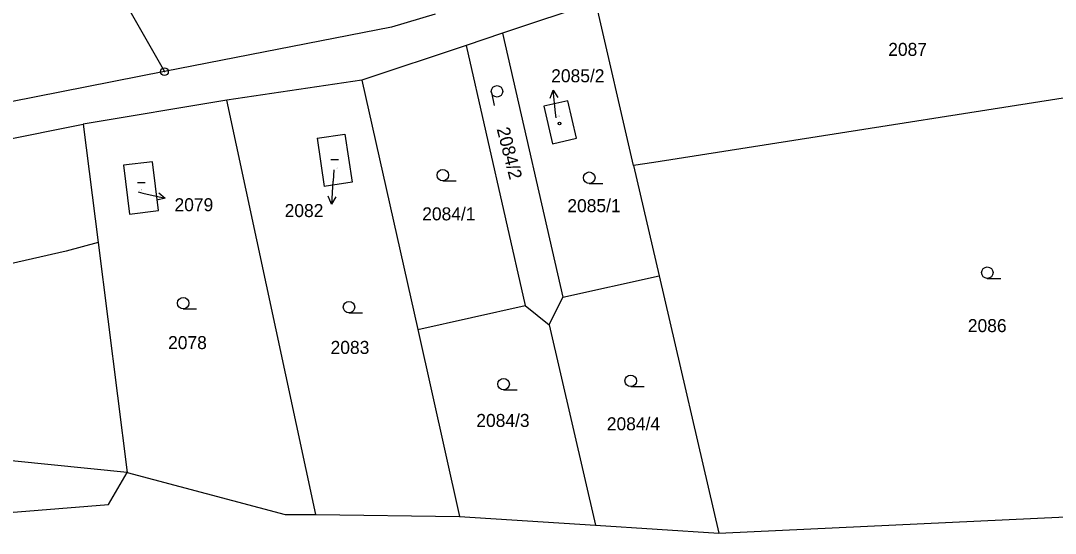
# Model space of a CAD drawing. Extents: x -736345 to -729997, y -1130177 to -1122501.
# Drawn here: x -732685.6 to -732550.6, y -1128456 to -1128389 of the extents above; entities that cross this region are included whole.
import ezdxf

# ---------------------------------------------------------------- set-up
doc = ezdxf.new("R2010")
doc.units = 0
for name, color, linetype in [('Vrstva 1', 7, 'Continuous'), ('Vrstva 16', 7, 'Continuous'), ('Vrstva 18', 7, 'Continuous'), ('Vrstva 19', 7, 'Continuous'), ('Vrstva 25', 7, 'Continuous')]:
    doc.layers.add(name, color=color, linetype=linetype)

msp = doc.modelspace()

# ---------------------------------------------------------------- linework, layer by layer
at = {"layer": 'Vrstva 1'}
for points in [[(-732679.79, -1128372.97), (-732666.88, -1128395.67)], [(-732610.59, -1128386.6), (-732622.76, -1128390.66)], [(-732605.65, -1128407.95), (-732610.59, -1128386.6)], [(-732631.54, -1128388.17), (-732637.23, -1128389.84)], [(-732637.23, -1128389.84), (-732666.88, -1128395.67)], [(-732622.76, -1128390.66), (-732627.52, -1128392.25)], [(-732622.76, -1128390.66), (-732614.9, -1128425.15)], [(-732627.52, -1128392.25), (-732641.12, -1128396.78)], [(-732627.52, -1128392.25), (-732619.79, -1128426.23)], [(-732666.88, -1128395.67), (-732697.13, -1128401.61)], [(-732641.12, -1128396.78), (-732658.73, -1128399.41)], [(-732641.12, -1128396.78), (-732633.83, -1128429.34)], [(-732532.13, -1128396.4), (-732603.02, -1128407.54)], [(-732658.73, -1128399.41), (-732677.48, -1128402.55)], [(-732647.14, -1128453.55), (-732658.73, -1128399.41)], [(-732614.25, -1128399.48), (-732617.38, -1128400.2)], [(-732613.12, -1128404.36), (-732614.25, -1128399.48)], [(-732617.38, -1128400.2), (-732616.23, -1128405.08)], [(-732721.29, -1128411.35), (-732677.48, -1128402.55)], [(-732677.48, -1128402.55), (-732675.54, -1128417.98)], [(-732646.96, -1128404.37), (-732643.34, -1128403.83)], [(-732646.96, -1128404.37), (-732646.02, -1128410.67)], [(-732643.34, -1128403.83), (-732642.39, -1128410.13)], [(-732616.23, -1128405.08), (-732613.12, -1128404.36)], [(-732668.45, -1128407.44), (-732672.21, -1128407.9)], [(-732667.67, -1128413.82), (-732668.45, -1128407.44)], [(-732603.02, -1128407.54), (-732605.65, -1128407.95)], [(-732672.21, -1128407.9), (-732671.43, -1128414.28)], [(-732605.65, -1128407.95), (-732602.32, -1128422.36)], [(-732642.39, -1128410.13), (-732646.02, -1128410.67)], [(-732671.43, -1128414.28), (-732667.67, -1128413.82)], [(-732675.54, -1128417.98), (-732679.71, -1128419.14)], [(-732675.54, -1128417.98), (-732671.76, -1128448.04)], [(-732679.71, -1128419.14), (-732697.31, -1128423.11)], [(-732614.9, -1128425.15), (-732602.32, -1128422.36)], [(-732602.32, -1128422.36), (-732594.54, -1128455.99)], [(-732616.68, -1128428.74), (-732614.9, -1128425.15)], [(-732633.83, -1128429.34), (-732619.79, -1128426.23)], [(-732619.79, -1128426.23), (-732616.68, -1128428.74)], [(-732616.68, -1128428.74), (-732610.61, -1128454.94)], [(-732633.83, -1128429.34), (-732628.37, -1128453.77)], [(-732671.76, -1128448.04), (-732716.2, -1128443.54)], [(-732674.18, -1128452.22), (-732671.76, -1128448.04)], [(-732671.76, -1128448.04), (-732651.14, -1128453.51)], [(-732696.37, -1128454), (-732674.18, -1128452.22)], [(-732651.14, -1128453.51), (-732647.14, -1128453.55)], [(-732647.14, -1128453.55), (-732628.37, -1128453.77)], [(-732594.54, -1128455.99), (-732519.67, -1128452.42)], [(-732628.37, -1128453.77), (-732610.61, -1128454.94)], [(-732610.61, -1128454.94), (-732594.54, -1128455.99)]]:
    msp.add_lwpolyline(points, dxfattribs=at)
at = {"layer": 'Vrstva 16'}
for points in [[(-732615.78, -1128401.72), (-732615.84, -1128401.07)], [(-732644.78, -1128408.49), (-732644.88, -1128409.98)], [(-732670.33, -1128411.38), (-732669.69, -1128411.53)]]:
    msp.add_lwpolyline(points, dxfattribs=at)
at = {"layer": 'Vrstva 25'}
for points in [[(-732616.552, -1128399.132), (-732616.158, -1128398.086), (-732615.559, -1128399.03)], [(-732615.85, -1128401.07), (-732616.158, -1128398.086)], [(-732624.21, -1128398.4), (-732623.853, -1128400.113)], [(-732645.17, -1128407.17), (-732644.17, -1128407.17)], [(-732670.38, -1128410.15), (-732669.38, -1128410.15)], [(-732644.89, -1128409.98), (-732645.094, -1128412.973)], [(-732630.56, -1128409.95), (-732628.81, -1128409.95)], [(-732611.44, -1128410.28), (-732609.69, -1128410.28)], [(-732669.69, -1128411.53), (-732666.77, -1128412.215)], [(-732667.629, -1128411.5), (-732666.77, -1128412.215), (-732667.858, -1128412.473)], [(-732644.528, -1128412.009), (-732645.094, -1128412.973), (-732645.524, -1128411.941)], [(-732559.49, -1128422.68), (-732557.74, -1128422.68)], [(-732664.43, -1128426.66), (-732662.68, -1128426.66)], [(-732642.8, -1128427.18), (-732641.05, -1128427.18)], [(-732622.62, -1128437.24), (-732620.87, -1128437.24)], [(-732606.03, -1128436.81), (-732604.28, -1128436.81)]]:
    msp.add_lwpolyline(points, dxfattribs=at)
for centre, radius in [((-732666.88, -1128395.67), 0.5), ((-732666.88, -1128395.67), 0.032), ((-732623.476, -1128398.247), 0.749), ((-732615.31, -1128402.44), 0.175), ((-732630.56, -1128409.2), 0.75), ((-732611.44, -1128409.53), 0.75), ((-732559.49, -1128421.93), 0.75), ((-732664.43, -1128425.91), 0.75), ((-732642.8, -1128426.43), 0.75), ((-732622.62, -1128436.49), 0.75), ((-732606.03, -1128436.06), 0.75)]:
    msp.add_circle(centre, radius, dxfattribs=at)

# ---------------------------------------------------------------- texts
at = {"layer": 'Vrstva 16'}
for s, p in [('2085/2', (-732616.407, -1128397.06)), ('2079', (-732665.57, -1128413.91)), ('2082', (-732651.196, -1128414.67))]:
    msp.add_text(s, height=1.7, dxfattribs=at).set_placement(p)
at = {"layer": 'Vrstva 18'}
for s, p in [('2087', (-732572.42, -1128393.61)), ('2085/1', (-732614.3, -1128414.03)), ('2084/1', (-732633.24, -1128415.1)), ('2086', (-732562.03, -1128429.7)), ('2078', (-732666.41, -1128431.92)), ('2083', (-732645.2, -1128432.55)), ('2084/3', (-732626.18, -1128442.09)), ('2084/4', (-732609.15, -1128442.53))]:
    msp.add_text(s, height=1.7, dxfattribs=at).set_placement(p)
msp.add_text('2084/2', height=1.7, rotation=284.40226, dxfattribs=at).set_placement((-732623.537, -1128403.163))
at = {"layer": 'Vrstva 19'}
for s, p in [('2085/2', (-732615.58, -1128401.52)), ('2082', (-732644.59, -1128408.3)), ('2079', (-732670.13, -1128411.19))]:
    msp.add_text(s, height=0.1, dxfattribs=at).set_placement(p)

doc.saveas('drawing.dxf')
